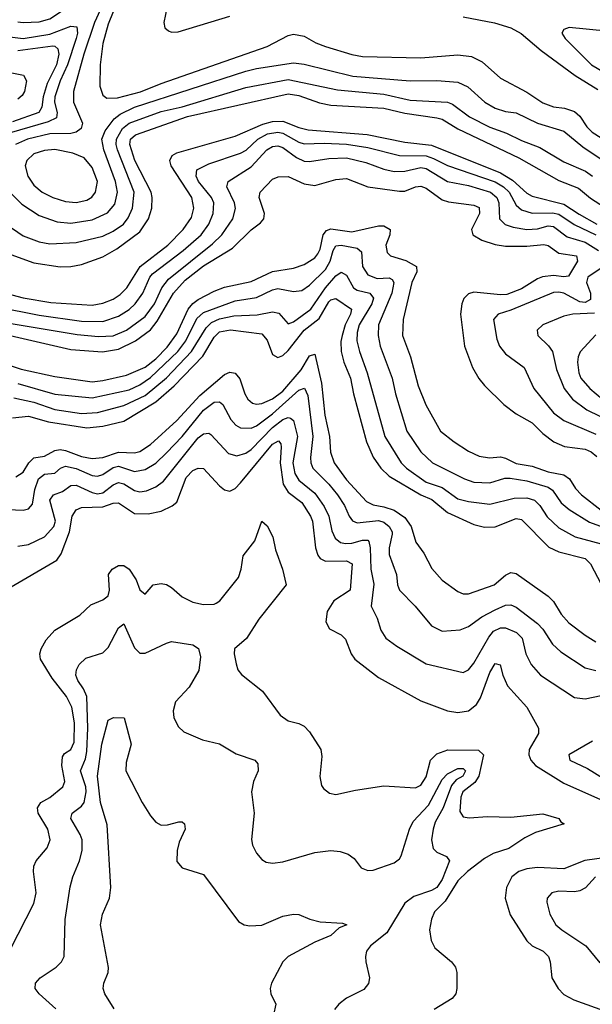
# Model space of a CAD drawing. Header units: inches. Extents: x 1305375 to 1407406, y 744550 to 841633.
# Tile 485 of 509: x 1392117 to 1394277, y 823810 to 827520. Entities that reach past the tile are written whole.
import ezdxf

# ---------------------------------------------------------------- set-up
doc = ezdxf.new("R2010")
doc.units = ezdxf.units.IN
doc.header["$MEASUREMENT"] = 0
doc.layers.add('B3892', color=7, linetype='Continuous')

msp = doc.modelspace()

# ---------------------------------------------------------------- linework, layer by layer
at = {"layer": 'B3892', "color": 5}
for points, elevation in [([(1392110, 827511.9), (1392130, 827509.7), (1392190, 827512.6), (1392230, 827523.2), (1392282.2, 827557.8), (1392330, 827641.5), (1392390, 827695), (1392410, 827702.8), (1392430, 827699.2), (1392456.4, 827676.4), (1392463.3, 827650), (1392398.6, 827510), (1392358.3, 827390), (1392320.1, 827250), (1392320.1, 827210), (1392354, 827130), (1392348.1, 827110), (1392330, 827096.6), (1392310, 827091.1), (1392230, 827089.9), (1392146.4, 827070), (1392100.4, 827050)], 1560), ([(1392673.7, 827570), (1392660.8, 827510), (1392664.2, 827490), (1392678.5, 827478.5), (1392690, 827473.4), (1392714.7, 827474.7), (1392910, 827533.4)], 1620), ([(1392470, 827550.4), (1392450, 827503.5), (1392430.1, 827430), (1392419.9, 827350), (1392419.3, 827270), (1392430, 827236), (1392445, 827225), (1392485.4, 827225.4), (1392572, 827248), (1392650, 827280.2), (1393050, 827419.1), (1393130, 827461.2), (1393150, 827466.3), (1393190, 827458.7), (1393233.5, 827433.5), (1393270, 827418.7), (1393370, 827389.3), (1393410, 827381.9), (1393630, 827376.7), (1393770, 827387.6), (1393821.3, 827381.3), (1393861.1, 827361.1), (1393930, 827300.1), (1394030, 827246.9), (1394090, 827207), (1394130, 827191.3), (1394172.6, 827187.4), (1394210, 827174.7), (1394230, 827156.4), (1394256.4, 827116.4), (1394276.1, 827096.1), (1394381.8, 827030)], 1580), ([(1393790, 827530.8), (1393908.4, 827508.4), (1393970, 827489.1), (1394008.2, 827468.2), (1394083.9, 827403.9), (1394211.8, 827310), (1394297.3, 827257.3)], 1620), ([(1392070, 827457.4), (1392129.6, 827449.6), (1392230, 827465.6), (1392310, 827496.2), (1392332.9, 827492.9), (1392334.5, 827470), (1392329.7, 827450), (1392297.6, 827350), (1392269.3, 827289.3), (1392249.3, 827230), (1392248, 827210), (1392258.4, 827170), (1392255.4, 827150), (1392224.2, 827135.8), (1391975.9, 827064.1)], 1540), ([(1394330, 827477.2), (1394189.5, 827490.5), (1394170, 827482.9), (1394161.7, 827470), (1394174.6, 827450), (1394273.4, 827350), (1394397.6, 827277.7)], 1640), ([(1392110, 827404.2), (1392241.4, 827421.4), (1392250, 827420.1), (1392261.1, 827410), (1392264.1, 827390), (1392255.2, 827350), (1392220.3, 827279.7), (1392205.3, 827230), (1392200, 827190), (1392188.9, 827170), (1392090, 827135.4)], 1520), ([(1392010, 827335.4), (1392131.5, 827311.5), (1392142.7, 827290), (1392135, 827250), (1392125.6, 827234.4), (1392110, 827220.9)], 1480), ([(1392085.1, 826865.1), (1392124.7, 826824.7), (1392190, 826782.7), (1392257.9, 826757.9), (1392310, 826752.9), (1392390, 826765.9), (1392448, 826792), (1392475.3, 826824.7), (1392485.4, 826870), (1392477.9, 826910), (1392434.1, 827030), (1392426.2, 827070), (1392438.9, 827101.1), (1392473.4, 827146.6), (1392495.7, 827164.3), (1392550, 827190.3), (1392970, 827326), (1393010, 827336.4), (1393150, 827357.8), (1393190, 827352.8), (1393372.9, 827307.1), (1393589.9, 827290.1), (1393690, 827291), (1393770, 827284.4), (1393807.2, 827267.2), (1393871.7, 827210), (1393910, 827186.4), (1393950, 827174.6), (1393990, 827169.2), (1394070, 827130.5), (1394170, 827100.4), (1394241.1, 827041.1), (1394348.4, 826970)], 1560), ([(1392065.7, 826750), (1392130, 826705.8), (1392190, 826682.7), (1392230, 826675), (1392330, 826680.3), (1392430, 826704.1), (1392470, 826723), (1392507.8, 826750), (1392526.2, 826773.8), (1392542.9, 826810), (1392548.1, 826870), (1392485.3, 827030), (1392480.7, 827050), (1392482.5, 827070), (1392504.2, 827110), (1392529.5, 827130), (1392650, 827174.9), (1392730, 827192.1), (1392970, 827264.5), (1393130, 827294.4), (1393316, 827256), (1393490, 827240.2), (1393590, 827216.4), (1393730, 827209.7), (1393750, 827201.7), (1393814.1, 827154.1), (1393890, 827115.2), (1393953.2, 827093.2), (1394010, 827065.3), (1394079, 827039), (1394170, 826984.6), (1394250.9, 826950), (1394277.8, 826930)], 1540), ([(1392070, 826640.9), (1392170, 826603.9), (1392270, 826588.9), (1392310, 826589.7), (1392350, 826597.8), (1392430, 826626.3), (1392483.3, 826656.7), (1392570, 826720.8), (1392602.2, 826770), (1392615.6, 826810), (1392616.7, 826850), (1392612.7, 826870), (1392551.1, 826990), (1392531.7, 827050), (1392535.4, 827070), (1392554.1, 827085.9), (1392750, 827155), (1393130, 827240.9), (1393170, 827234.6), (1393247.5, 827207.5), (1393290, 827198.5), (1393490, 827187.3), (1393570, 827167.4), (1393690.5, 827150.5), (1393710, 827145.6), (1393770, 827109.3), (1393999.2, 826999.2), (1394150, 826914), (1394225.1, 826885.1), (1394270, 826847.6), (1394415, 826755)], 1520), ([(1392010, 826503.4), (1392130, 826472.4), (1392234.6, 826454.6), (1392390, 826444.8), (1392430, 826452), (1392470, 826467), (1392495.7, 826484.3), (1392520.7, 826510), (1392570.9, 826590), (1392675.2, 826670), (1392733.4, 826730), (1392764.6, 826775.4), (1392773.6, 826810), (1392766.8, 826850), (1392688.5, 826970), (1392682.9, 826990), (1392691.4, 827008.6), (1392710, 827018.3), (1392930, 827081.9), (1393033.7, 827126.3), (1393070, 827136.3), (1393110, 827138.4), (1393170, 827114.3), (1393205.6, 827105.6), (1393428.1, 827088.1), (1393570, 827058.2), (1393670, 827047.5), (1393930, 826942.7), (1393975.4, 826915.4), (1394030, 826866.7), (1394050, 826855.1), (1394170, 826824.6), (1394226.9, 826786.9), (1394294.5, 826750)], 1480), ([(1392030, 826437.9), (1392190, 826406.9), (1392350, 826384.1), (1392430, 826382.4), (1392490, 826402.7), (1392530, 826428.5), (1392552.9, 826450), (1392581.4, 826490), (1392607.4, 826550), (1392617.5, 826562.5), (1392733.8, 826650), (1392801, 826710), (1392829.9, 826750), (1392847.2, 826790), (1392849.5, 826830), (1392840.3, 826850), (1392791.8, 826910), (1392782.9, 826930), (1392785.6, 826954.4), (1392830, 826977.4), (1392950, 827017.6), (1392970.8, 827029.2), (1393014.8, 827070), (1393052.1, 827090), (1393090, 827096.6), (1393110, 827093.2), (1393170, 827059), (1393190, 827052.7), (1393264.9, 827055.1), (1393350, 827051.1), (1393430, 827038.8), (1393549, 827009), (1393650, 827006.6), (1393677.6, 826997.6), (1393730.4, 826970.4), (1393910, 826909.6), (1393942, 826890), (1393963.2, 826870), (1393990, 826821.2), (1394010, 826804.2), (1394050, 826791.4), (1394127.1, 826792.9), (1394150, 826787.5), (1394208.8, 826748.8), (1394290, 826709.1)], 1460), ([(1392030, 826384.1), (1392333.5, 826333.5), (1392413.5, 826326.5), (1392470, 826328.5), (1392519.1, 826350), (1392590, 826401.5), (1392625.8, 826450), (1392653.6, 826510), (1392677.9, 826542.1), (1392844.3, 826675.7), (1392879.5, 826710), (1392920.8, 826770), (1392931.1, 826808.9), (1392927.2, 826830), (1392898, 826890), (1392903.4, 826910), (1392990, 826966.1), (1393049.5, 827030), (1393070, 827042.4), (1393090, 827045.2), (1393110, 827038.1), (1393161.1, 827001.1), (1393190, 826987.4), (1393210, 826985.4), (1393282.9, 826997.1), (1393350, 826999.9), (1393422.1, 826982.1), (1393490, 826956.4), (1393530, 826948.3), (1393570, 826949), (1393630, 826963.2), (1393650, 826960.1), (1393730, 826910.7), (1393810, 826895.2), (1393892.8, 826870), (1393916.4, 826850), (1393924.1, 826830), (1393926.7, 826770), (1393948.1, 826748.1), (1393978, 826738), (1394030.1, 826730.1), (1394070, 826732.7), (1394110, 826743.8), (1394130, 826741), (1394182.6, 826702.6), (1394250, 826681.7), (1394300.4, 826650)], 1440), ([(1392081.3, 826330), (1392310, 826276.9), (1392428.6, 826268.6), (1392490, 826278.2), (1392553.3, 826310), (1392610, 826351.5), (1392636, 826384), (1392696.5, 826490), (1392741, 826539), (1392810, 826592.8), (1392920.2, 826659.8), (1392990, 826727.9), (1393025.5, 826754.5), (1393037.9, 826770), (1393040.4, 826790), (1393019.6, 826850), (1393024.1, 826870), (1393070, 826918.8), (1393092, 826928), (1393130, 826929.5), (1393190, 826901.3), (1393230, 826895.2), (1393310, 826918.6), (1393350, 826921.6), (1393430, 826891), (1393550, 826873.5), (1393570, 826874.7), (1393610, 826890.1), (1393630, 826892.9), (1393650, 826884.8), (1393710, 826841.1), (1393733.9, 826833.9), (1393830, 826821.7), (1393850, 826812.9), (1393850.9, 826790), (1393821.5, 826730), (1393826.2, 826710), (1393860.2, 826690), (1393910, 826672.9), (1393950, 826667.3), (1394030, 826666.5), (1394093.6, 826673.6), (1394110, 826669.1), (1394150, 826640.5), (1394217.5, 826630), (1394221.1, 826610), (1394186.8, 826553.2), (1394170, 826550.7), (1394130, 826555.9), (1394089.1, 826550.9), (1394070, 826544.2), (1394010, 826505.8), (1393954.8, 826485.2), (1393930, 826483.5), (1393830, 826493.3), (1393810, 826487.3), (1393792.7, 826470), (1393784.1, 826450), (1393779.1, 826410), (1393794.4, 826290), (1393825.5, 826210), (1393848.3, 826168.3), (1393870, 826141.2), (1393942.7, 826070), (1393990, 826034.6), (1394050, 826001), (1394090, 825960.9), (1394131.6, 825930), (1394171.5, 825911.5), (1394250, 825901.8), (1394272.5, 825892.4), (1394294, 825874)], 1420), ([(1391866.9, 826286.9), (1392122.7, 826202.7), (1392250, 826175.3), (1392390, 826155.8), (1392430, 826160.3), (1392519.1, 826180.9), (1392590, 826210.7), (1392630, 826242.3), (1392673.2, 826286.8), (1392710, 826336.3), (1392752.7, 826430), (1392769.5, 826450.5), (1392790, 826465.7), (1392850, 826497.4), (1392890, 826512), (1392990, 826533.5), (1393070, 826570.9), (1393150, 826583.3), (1393190, 826597.2), (1393230, 826623.3), (1393241.7, 826638.4), (1393250, 826655), (1393262.1, 826710), (1393274.1, 826725.9), (1393290, 826731.7), (1393370, 826720.8), (1393470, 826743.2), (1393490, 826743.4), (1393514.4, 826730), (1393513.4, 826710), (1393498, 826670), (1393502.8, 826642.8), (1393515.6, 826630), (1393573.2, 826613.2), (1393613.6, 826590), (1393614.6, 826570), (1393596, 826530), (1393563.4, 826390), (1393560.8, 826330), (1393590.5, 826250), (1393620.5, 826140.5), (1393649.4, 826069.4), (1393704.3, 825970), (1393755.8, 825930), (1393810, 825894.6), (1393850, 825875.3), (1393889.1, 825869.1), (1393930, 825873.1), (1393950, 825868.1), (1393990, 825847.7), (1394050, 825837.2), (1394110, 825816.4), (1394170, 825805.1), (1394190.3, 825790.3), (1394213.8, 825753.8), (1394236.4, 825730), (1394310, 825672.4)], 1380), ([(1392110, 826149.8), (1392250, 826109.4), (1392390, 826095.8), (1392530, 826125.5), (1392570, 826144.1), (1392610, 826172.1), (1392713.1, 826270), (1392743.9, 826310), (1392785.6, 826394.4), (1392810, 826417), (1392930, 826460.8), (1393010, 826472.8), (1393070, 826502.6), (1393090, 826507.6), (1393150, 826495.5), (1393180.5, 826499.5), (1393210, 826520.3), (1393270, 826579.5), (1393287.7, 826610), (1393299.9, 826650), (1393310, 826667.5), (1393330, 826671.2), (1393390, 826659.7), (1393405.7, 826645.7), (1393410.1, 826590), (1393430, 826559), (1393465.3, 826545.3), (1393510, 826547.2), (1393521.8, 826541.8), (1393528, 826530), (1393520.2, 826490), (1393470.5, 826370), (1393469.6, 826330), (1393476.5, 826290), (1393522.2, 826170), (1393534.2, 826110), (1393577.3, 825970), (1393630, 825891.8), (1393674.5, 825850), (1393794.7, 825790), (1393830, 825777.6), (1393890, 825775.1), (1393947.4, 825792.6), (1393967.4, 825792.6), (1394030, 825782.5), (1394110, 825758.8), (1394126.8, 825746.8), (1394159.8, 825699.8), (1394190, 825674.7), (1394266.7, 825626.7), (1394365.5, 825590)], 1360), ([(1392095, 826095.1), (1392170, 826078.9), (1392250, 826050.9), (1392350, 826036.2), (1392410, 826039.4), (1392510, 826066.1), (1392590, 826104.7), (1392670, 826170.9), (1392764.8, 826270), (1392820.5, 826359.5), (1392840.9, 826379.1), (1392870, 826392.7), (1392924.6, 826404.6), (1393012.4, 826407.6), (1393070, 826418.9), (1393094, 826414), (1393130, 826374), (1393150, 826381.3), (1393215.6, 826430), (1393270, 826509.4), (1393310, 826554.8), (1393330, 826568.6), (1393350, 826558), (1393375.4, 826510), (1393390, 826500.4), (1393437.4, 826490), (1393450.9, 826470.9), (1393444.6, 826450), (1393397.1, 826370), (1393390, 826342), (1393389, 826310), (1393398.2, 826270), (1393427.8, 826190), (1393494.1, 825950), (1393555.9, 825850), (1393575.4, 825830), (1393650, 825777.7), (1393710, 825757.1), (1393770, 825715), (1393810, 825704.4), (1393890, 825695), (1393982.7, 825717.3), (1394030, 825717.9), (1394058.2, 825710), (1394079.4, 825690), (1394106.4, 825646.4), (1394150, 825605.7), (1394212.1, 825572.1), (1394310, 825545.1)], 1340), ([(1394310, 826583.9), (1394260.5, 826550), (1394255.5, 826530), (1394270.3, 826490), (1394270, 826465.8), (1394250, 826455), (1394230, 826457.6), (1394170, 826489.9), (1394150, 826494.1), (1394130, 826491.9), (1393970, 826425.7), (1393921.6, 826410), (1393903.9, 826390), (1393916.1, 826316.1), (1393926.2, 826290), (1393950, 826261.6), (1394019.7, 826210), (1394055.8, 826130), (1394130, 826038.5), (1394170, 826009.6), (1394290, 825958.8)], 1440), ([(1392090, 826019.6), (1392150, 826026.8), (1392224.9, 826004.9), (1392370, 825982), (1392430, 825988.1), (1392510, 826006.9), (1392630, 826080.7), (1392699.2, 826140.8), (1392807.8, 826252.2), (1392850, 826324.3), (1392870, 826343.5), (1392912, 826352), (1393030, 826336.9), (1393050, 826313.2), (1393070, 826259), (1393090, 826247.7), (1393110, 826254.8), (1393130, 826273.2), (1393189.7, 826350.3), (1393246.3, 826393.7), (1393283.1, 826456.9), (1393290, 826464.4), (1393310, 826469.7), (1393367.9, 826430), (1393364.6, 826410), (1393344.5, 826370), (1393332.9, 826330), (1393328.2, 826308.2), (1393329.5, 826270), (1393340.1, 826230), (1393364.3, 826170), (1393376, 826110), (1393425.6, 825930), (1393450, 825871.6), (1393478.6, 825830), (1393510, 825799.7), (1393629.7, 825729.7), (1393671.6, 825711.6), (1393730, 825663.6), (1393830, 825618.6), (1393870, 825608.1), (1393910, 825609.5), (1393990, 825640.5), (1394010, 825637.1), (1394112.3, 825532.3), (1394150, 825515.6), (1394250, 825489.6), (1394269.5, 825469.5), (1394310, 825393.4)], 1320), ([(1394285.7, 826414.3), (1394202.8, 826410), (1394170, 826402.8), (1394090, 826370.5), (1394069.3, 826350), (1394071.3, 826330), (1394111.4, 826291.4), (1394127, 826270), (1394142.1, 826202.1), (1394170.5, 826130), (1394202.7, 826090), (1394256.4, 826050), (1394305.7, 826025.7)], 1460), ([(1394290, 826332.2), (1394231.6, 826268.4), (1394223.1, 826250), (1394221, 826230), (1394225.8, 826190), (1394233.3, 826170), (1394267.9, 826130), (1394315, 826090)], 1480), ([(1392102, 825798), (1392130, 825815.5), (1392151.2, 825850), (1392170, 825869.2), (1392210, 825875.4), (1392250, 825896.5), (1392270, 825900.5), (1392290, 825897.1), (1392350, 825874.4), (1392390, 825866.9), (1392430, 825871), (1392490, 825890.1), (1392550, 825887.5), (1392570, 825892.5), (1392610, 825919), (1392710, 826010.5), (1392796.5, 826103.5), (1392890, 826182.8), (1392910, 826191.9), (1392930, 826188.7), (1392946.8, 826166.8), (1392966, 826110), (1392977.6, 826090), (1392995.4, 826075.4), (1393010, 826071.6), (1393030, 826074.5), (1393070, 826091), (1393110, 826120.8), (1393178.6, 826201.4), (1393210, 826253.3), (1393230, 826260.1), (1393255.8, 826150), (1393267.7, 826030), (1393285.1, 825950), (1393289.3, 825890), (1393302.5, 825850), (1393350, 825785.7), (1393424.5, 825704.5), (1393450, 825691.5), (1393490, 825684.9), (1393530, 825671.8), (1393570, 825644.6), (1393593, 825610), (1393610.8, 825550.8), (1393641, 825510), (1393671.6, 825451.6), (1393710, 825408), (1393770, 825364.9), (1393790, 825357.2), (1393810, 825357.1), (1393906.8, 825390), (1393950, 825426.8), (1393970, 825437), (1393990, 825433), (1394110, 825347.8), (1394130, 825328.2), (1394159.8, 825279.8), (1394188, 825248), (1394250, 825200.5), (1394290, 825176.2)], 1280), ([(1392044.8, 825675.2), (1392130, 825672.6), (1392150, 825677.1), (1392165.4, 825694.6), (1392173.4, 825750), (1392187.4, 825790), (1392210, 825807.7), (1392248.9, 825811.1), (1392270.2, 825829.8), (1392290, 825838.1), (1392330, 825828.4), (1392390, 825802.1), (1392410, 825800.6), (1392430, 825805.9), (1392470, 825832.5), (1392490, 825838.1), (1392550, 825817.7), (1392590, 825825.3), (1392630, 825849.3), (1392670, 825887.6), (1392730, 825949.3), (1392810, 826049), (1392850, 826078.5), (1392870, 826080.4), (1392883.5, 826070), (1392913.6, 826013.6), (1392932, 825992), (1392950, 825981.9), (1392990, 825981.1), (1393010, 825989.4), (1393070, 826035.4), (1393170, 826124.2), (1393191.3, 826131.3), (1393203.5, 826103.5), (1393222.2, 825950), (1393213.3, 825870), (1393214.6, 825850), (1393222.6, 825830), (1393283.1, 825770), (1393315.3, 825730), (1393342.2, 825690), (1393359.6, 825650), (1393372.4, 825632.4), (1393390, 825624.3), (1393470, 825632.8), (1393490, 825626.4), (1393510.6, 825610), (1393521.6, 825590), (1393521.6, 825581.6), (1393510.5, 825530), (1393510, 825504.9), (1393538.1, 825430), (1393542.5, 825390), (1393549.4, 825370), (1393608.3, 825310), (1393670, 825235.5), (1393710, 825216.3), (1393778.9, 825221.1), (1393810, 825233.4), (1393860.2, 825270), (1393910, 825296.6), (1393950, 825314), (1393970, 825315.3), (1393990, 825306.9), (1394070, 825245.2), (1394090, 825223.2), (1394127.2, 825167.2), (1394158.1, 825138.1), (1394250, 825078.3), (1394290, 825067.2)], 1260), ([(1392110, 825535.9), (1392150, 825543.1), (1392210, 825571.9), (1392246.1, 825610), (1392251.9, 825630), (1392230.8, 825710), (1392244.6, 825730), (1392278, 825742), (1392310, 825765.1), (1392330, 825766.5), (1392390, 825738.8), (1392410, 825734), (1392430, 825737.6), (1392470, 825767.6), (1392490, 825776.7), (1392510, 825771.1), (1392550, 825746.5), (1392570, 825741.5), (1392594.7, 825745.3), (1392630, 825759.6), (1392659.1, 825780.9), (1392790, 825944.8), (1392810, 825959.6), (1392830, 825962.1), (1392837.4, 825957.4), (1392905.1, 825885.1), (1392936.2, 825876.2), (1392970, 825887.2), (1392990, 825900.5), (1393070, 825983), (1393110, 826013.9), (1393130, 826020.7), (1393138.1, 826018.1), (1393150, 826010.1), (1393164.2, 825950), (1393147.7, 825850), (1393154.1, 825810), (1393170, 825784.9), (1393230, 825736.6), (1393265.7, 825685.7), (1393282.4, 825650), (1393294.6, 825594.6), (1393306.6, 825566.6), (1393327.1, 825550), (1393346.4, 825546.4), (1393370, 825547.4), (1393410, 825559.1), (1393430, 825559), (1393434.3, 825554.3), (1393439.2, 825530), (1393441.3, 825450), (1393453.3, 825393.3), (1393442.9, 825310), (1393465.3, 825265.3), (1393479.6, 825219.6), (1393497.6, 825190), (1393539.2, 825159.2), (1393650, 825092.6), (1393790, 825060.2), (1393810, 825070.2), (1393830, 825095.2), (1393886.2, 825193.8), (1393904, 825216), (1393930, 825228.2), (1393950, 825228.2), (1393991, 825211), (1394011.8, 825190), (1394026.1, 825130), (1394046, 825090), (1394081.6, 825050), (1394210, 824966.4), (1394250, 824961), (1394310, 824973)], 1240), ([(1392070, 825374.2), (1392256.9, 825483.1), (1392273.1, 825506.9), (1392304.4, 825590), (1392314.4, 825650), (1392330, 825673.6), (1392350, 825682.6), (1392430, 825684), (1392470, 825697.8), (1392490, 825699.2), (1392550, 825659.4), (1392601.5, 825658.5), (1392650, 825668.4), (1392692.1, 825687.9), (1392710, 825702.6), (1392744.7, 825795.3), (1392770, 825821.1), (1392790, 825830.7), (1392810, 825829.5), (1392870, 825764.2), (1392890, 825748.9), (1392910, 825743.9), (1392930, 825753.6), (1392950, 825774.7), (1393070, 825920.5), (1393092.8, 825932.8), (1393101.7, 825921.7), (1393103.7, 825910), (1393099.5, 825850), (1393110.1, 825770), (1393130, 825740.1), (1393180.5, 825700.5), (1393214, 825650), (1393221.4, 825630), (1393232.4, 825530), (1393241.9, 825501.9), (1393250, 825489.6), (1393270, 825479.9), (1393350, 825480.6), (1393371.5, 825470), (1393363.3, 825370), (1393301.5, 825330), (1393277, 825290), (1393271.2, 825251.2), (1393285, 825225), (1393330, 825201.6), (1393346.4, 825186.4), (1393366.6, 825130), (1393381.1, 825110), (1393470, 825040.9), (1393630, 824953.1), (1393730, 824915.9), (1393770, 824909.1), (1393810, 824916.4), (1393840.5, 824939.5), (1393855.6, 824964.4), (1393890, 825060.7), (1393910, 825093.7), (1393928.8, 825088.8), (1393939.5, 825050), (1393957.4, 825010), (1394029.3, 824930), (1394074, 824850), (1394074.4, 824830), (1394039.1, 824770), (1394037.3, 824750), (1394044.4, 824730), (1394062, 824710), (1394170, 824643.4), (1394330, 824572.2)], 1220), ([(1392082.3, 824017.7), (1392170.5, 824190), (1392179.1, 824230), (1392168.7, 824310), (1392169.9, 824330), (1392179.1, 824350), (1392220.4, 824399.6), (1392231.3, 824430), (1392222.8, 824470), (1392186.2, 824530), (1392183.8, 824550), (1392196.5, 824570), (1392230.5, 824589.5), (1392279.5, 824630), (1392287.1, 824650), (1392276.1, 824710), (1392277.8, 824742.2), (1392285.5, 824754.5), (1392310, 824770.1), (1392322.4, 824797.6), (1392323.6, 824870), (1392313.9, 824930), (1392292.9, 824970), (1392238.8, 825038.8), (1392195.7, 825110), (1392192.5, 825130), (1392197.4, 825150), (1392217, 825183), (1392250, 825219.4), (1392344, 825276), (1392385, 825315), (1392430, 825333.9), (1392450, 825349.7), (1392455.7, 825370), (1392451.4, 825430), (1392466.2, 825450), (1392490, 825463.4), (1392510, 825463.4), (1392530, 825449.6), (1392556.8, 825410), (1392570, 825372.4), (1392590, 825355.5), (1392620.5, 825390), (1392650, 825395.5), (1392670, 825391.6), (1392690, 825380.6), (1392730, 825345.4), (1392770, 825325.8), (1392810, 825316.3), (1392850, 825317.6), (1392858.3, 825321.7), (1392871.4, 825330), (1392942.2, 825417.8), (1392952.5, 825450), (1392960, 825500), (1393003.4, 825556.6), (1393030, 825630.3), (1393050, 825612.9), (1393071.2, 825571.2), (1393082, 825522), (1393108.1, 825450), (1393121.5, 825390), (1393018.7, 825261.3), (1392971.9, 825188.1), (1392927.4, 825150), (1392925.4, 825130), (1392933.1, 825093.1), (1392940.2, 825070), (1392953.2, 825053.2), (1393032.3, 824990), (1393099.3, 824899.3), (1393130, 824877.8), (1393170, 824867.8), (1393190, 824857.8), (1393210, 824836.5), (1393252.3, 824770), (1393256.7, 824743.3), (1393248.8, 824668.8), (1393254.7, 824634.7), (1393263.4, 824623.4), (1393286, 824606), (1393310, 824600.3), (1393383, 824617), (1393490, 824633), (1393610, 824626), (1393630, 824635.6), (1393650, 824666.7), (1393666.1, 824730), (1393690, 824753.6), (1393731.6, 824768.5), (1393848.1, 824768.1), (1393866.5, 824750), (1393848.5, 824670), (1393834.3, 824645.7), (1393788, 824610), (1393780.9, 824590), (1393776.9, 824536.9), (1393790, 824516.9), (1393812.1, 824512.1), (1393882, 824518), (1393970, 824515.7), (1394090, 824528.1), (1394150.2, 824510), (1394158, 824498), (1394170.3, 824490), (1394063.2, 824456.8), (1394022.2, 824437.8), (1393962.4, 824397.6), (1393902.3, 824377.7), (1393870, 824359), (1393806.6, 824310), (1393770, 824274.6), (1393722, 824198), (1393682.1, 824157.9), (1393670.3, 824130.3), (1393663.2, 824090), (1393669, 824050), (1393683.1, 824023.1), (1393746, 823970), (1393760.8, 823950), (1393765.8, 823930), (1393766.2, 823870), (1393762.4, 823850), (1393748.1, 823831.9), (1393680.8, 823790)], 1180), ([(1392253.3, 823793.3), (1392189.8, 823850), (1392175.3, 823870), (1392176.1, 823890), (1392193.5, 823910), (1392254.7, 823950), (1392274.7, 823970), (1392285.1, 823990), (1392288.5, 824130), (1392307.5, 824252.5), (1392317.7, 824290), (1392343, 824350), (1392353, 824390), (1392352, 824430), (1392345.4, 824450), (1392309.9, 824510), (1392315, 824530), (1392350, 824556.8), (1392359.9, 824570), (1392368, 824610), (1392365.8, 824630), (1392346.3, 824690), (1392364.6, 824735.3), (1392370, 824763), (1392374, 824850), (1392369.9, 824969.9), (1392358.1, 824998.1), (1392336.1, 825030), (1392328.5, 825050), (1392330.7, 825070), (1392341.4, 825090), (1392366.3, 825113.7), (1392430, 825134.7), (1392438, 825142), (1392450, 825154.4), (1392490, 825229), (1392510, 825243.6), (1392550, 825152.8), (1392570, 825133.2), (1392590, 825133.2), (1392670, 825171.4), (1392690, 825176.8), (1392770, 825163.9), (1392791.1, 825151.1), (1392799.4, 825119.4), (1392792.4, 825067.6), (1392755.6, 825004.4), (1392704.8, 824950), (1392695.6, 824915.6), (1392698.7, 824890), (1392715.6, 824855.6), (1392736.4, 824836.4), (1392806.3, 824806.3), (1392871.1, 824791.1), (1392933.2, 824753.2), (1393003.8, 824730), (1393015.5, 824715.5), (1393015.9, 824690), (1392999, 824650), (1392991.6, 824610), (1393000.9, 824530), (1392991.6, 824431.5), (1392995.3, 824410), (1393010, 824379.1), (1393030, 824355.5), (1393046, 824346), (1393070, 824342), (1393110, 824346.3), (1393230, 824382.2), (1393290, 824389.1), (1393325.5, 824385.5), (1393356.3, 824376.3), (1393379, 824359), (1393404.4, 824324.4), (1393430, 824314), (1393450, 824314.9), (1393530, 824342.8), (1393550, 824358.4), (1393556.2, 824370), (1393587.7, 824470), (1393601.5, 824498.5), (1393659.3, 824560.7), (1393710, 824657.3), (1393730, 824678), (1393770, 824698.8), (1393790, 824698.1), (1393798.1, 824690), (1393788.4, 824670), (1393763.7, 824656.3), (1393745.8, 824634.2), (1393714.5, 824550), (1393683.8, 824496.2), (1393676.5, 824470), (1393670.7, 824430), (1393677.1, 824397.1), (1393690, 824382.6), (1393727, 824367), (1393737.8, 824350), (1393710, 824279.9), (1393690, 824249.7), (1393670, 824238.4), (1393603.6, 824216.4), (1393570, 824190.7), (1393501.2, 824078.8), (1393440.2, 824030), (1393424.9, 824010), (1393420.9, 823990), (1393423.1, 823970), (1393436.9, 823910), (1393432.1, 823887.9), (1393414.4, 823865.6), (1393350, 823832.5), (1393320.3, 823810), (1393304.4, 823790)], 1160), ([(1392472.8, 823792.8), (1392438.4, 823850), (1392431.6, 823870), (1392434.6, 823890), (1392450.7, 823930), (1392451.4, 823948.6), (1392421.9, 824110), (1392429.1, 824150), (1392456.2, 824210), (1392461.1, 824250), (1392446.5, 824486.5), (1392421.6, 824570), (1392410.5, 824669.5), (1392426.3, 824790), (1392450, 824880.5), (1392470.4, 824890.4), (1392511, 824890), (1392536.9, 824790), (1392518.5, 824721.5), (1392517.5, 824690), (1392578.4, 824570), (1392610, 824520.3), (1392630, 824496.5), (1392650, 824485.5), (1392673.9, 824486.1), (1392717.5, 824497.5), (1392730, 824497.3), (1392738.8, 824490), (1392741.6, 824470), (1392718.9, 824421.1), (1392711.3, 824390), (1392710, 824348.4), (1392730, 824324.2), (1392810, 824299.1), (1392942.1, 824122.1), (1392963, 824110), (1392985.3, 824105.3), (1393030, 824108.2), (1393110, 824142), (1393150, 824150.2), (1393170, 824148), (1393210.7, 824130.7), (1393250, 824120.5), (1393335.1, 824115.1), (1393350.8, 824110), (1393322, 824098), (1393290, 824069.8), (1393230, 824043.8), (1393129.4, 823990.6), (1393110, 823969.4), (1393067, 823890), (1393061.3, 823870), (1393063.8, 823850), (1393083, 823810), (1393074, 823770)], 1140), ([(1394278.2, 824801.8), (1394188.9, 824750), (1394192.4, 824730), (1394258.2, 824698.2), (1394394, 824614)], 1240), ([(1394330, 824362.9), (1394248.1, 824351.9), (1394170, 824319.9), (1394070, 824325.1), (1394030, 824320.7), (1393999.1, 824310), (1393972.7, 824290), (1393953.4, 824250), (1393948.5, 824210), (1393966.8, 824146.8), (1394029.3, 824049.3), (1394050.5, 824030.5), (1394091.2, 824010), (1394111, 823990), (1394117.7, 823970), (1394123.8, 823910), (1394147.9, 823870), (1394170, 823846.3), (1394207.2, 823827.2), (1394368.4, 823768.4)], 1220), ([(1394289.5, 824290.5), (1394251.1, 824248.9), (1394230, 824237.3), (1394210, 824234), (1394150, 824236.2), (1394124.2, 824230), (1394106.9, 824210), (1394105.6, 824194.4), (1394116.1, 824150), (1394139.7, 824110), (1394161.8, 824090), (1394252.6, 824030), (1394305.7, 823965.7)], 1240)]:
    msp.add_lwpolyline(points, dxfattribs=dict(at, elevation=elevation))
at = {"layer": 'B3892', "color": 5, "elevation": 1580}
msp.add_lwpolyline([(1392250, 827031.6), (1392210, 827027.2), (1392170, 827014.3), (1392143.3, 826990), (1392137.8, 826970), (1392147.4, 826930), (1392170, 826896.8), (1392201.5, 826870), (1392242, 826850), (1392290, 826834.7), (1392330, 826832), (1392370, 826840.6), (1392388.6, 826851.4), (1392403, 826870), (1392409.9, 826910), (1392390, 826963.2), (1392360.1, 827000.1), (1392317.6, 827017.6)], close=True, dxfattribs=at)

doc.saveas('drawing.dxf')
